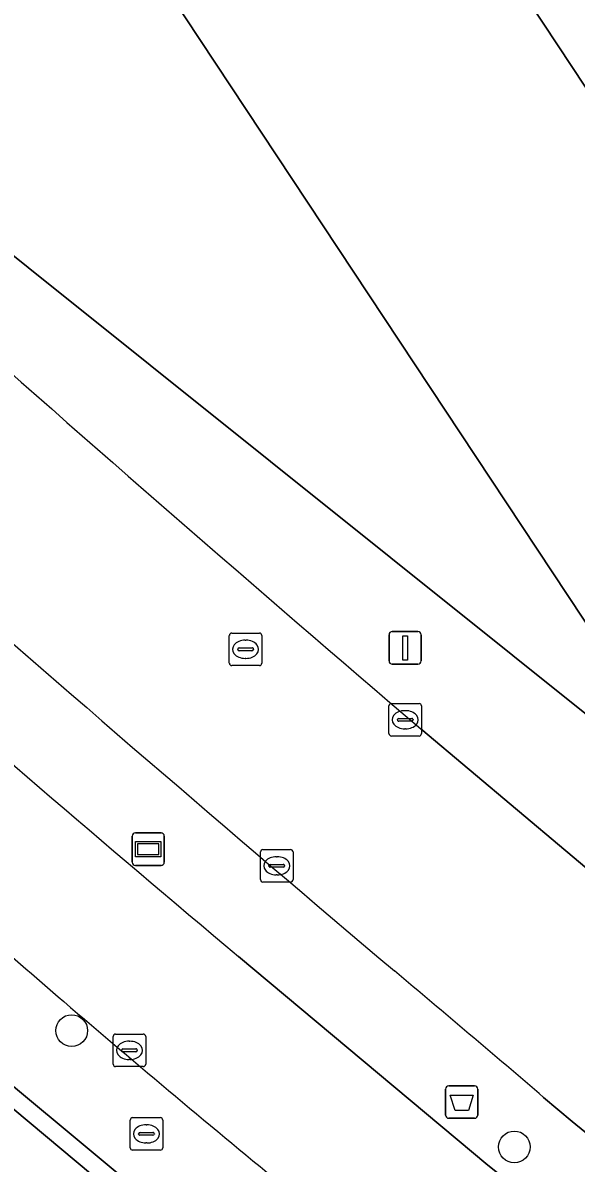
# Model space of a CAD drawing. Extents: x 161087 to 161926, y 382572 to 383873.
# Drawn here: x 161715.34 to 161732.38, y 383064.63 to 383099.72 of the extents above; entities that cross this region are included whole.
import ezdxf

# ---------------------------------------------------------------- set-up
doc = ezdxf.new("R2010")
doc.units = 0
for name, color, linetype in [('IMGEO_Afvalbak', 7, 'Continuous'), ('IMGEO_Berm_open', 7, 'Continuous'), ('IMGEO_Boom', 7, 'Continuous'), ('IMGEO_Erf', 7, 'Continuous'), ('IMGEO_Fietspad_gesloten', 7, 'Continuous'), ('IMGEO_Groenvoorziening', 7, 'Continuous'), ('IMGEO_Informatiebord', 7, 'Continuous'), ('IMGEO_Kolk', 7, 'Continuous'), ('IMGEO_Lichtmast', 7, 'Continuous'), ('IMGEO_Muur', 7, 'Continuous'), ('IMGEO_Pand', 7, 'Continuous'), ('IMGEO_Rijbaan_lokaal_gesloten', 7, 'Continuous'), ('IMGEO_Rioolput', 7, 'Continuous'), ('IMGEO_Voetgangersgebied_open', 7, 'Continuous'), ('IMGEO_Voetpad_open', 7, 'Continuous')]:
    doc.layers.add(name, color=color, linetype=linetype)

msp = doc.modelspace()

# ---------------------------------------------------------------- linework, layer by layer
at = {"layer": 'IMGEO_Afvalbak'}
for p, q in [((161728.359, 383066.114), (161728.359, 383066.914)), ((161728.359, 383066.914), (161728.359, 383066.114)), ((161728.459, 383067.014), (161729.249, 383067.014)), ((161729.249, 383067.014), (161728.459, 383067.014)), ((161729.349, 383066.914), (161729.349, 383066.114)), ((161729.349, 383066.114), (161729.349, 383066.914)), ((161729.249, 383066.014), (161728.459, 383066.014)), ((161728.459, 383066.014), (161729.249, 383066.014))]:
    msp.add_line(p, q, dxfattribs=at)
msp.add_lwpolyline([(161728.502, 383066.728), (161729.206, 383066.728), (161729.057, 383066.258), (161728.651, 383066.258), (161728.502, 383066.728)], dxfattribs=at)
for centre, start, end in [((161728.459, 383066.914), 90, 180), ((161728.459, 383066.914), 90, 180), ((161729.249, 383066.914), 0, 90), ((161729.249, 383066.914), 360, 90), ((161728.459, 383066.114), 180, 270), ((161728.459, 383066.114), 180, 270), ((161729.249, 383066.114), 270, 0), ((161729.249, 383066.114), 270, 0)]:
    msp.add_arc(centre, 0.1, start, end, dxfattribs=at)
at = {"layer": 'IMGEO_Berm_open'}
msp.add_lwpolyline([(161721.983, 383070.995), (161729.657, 383064.576), (161735.548, 383059.871), (161743.624, 383053.851), (161744.951, 383055.605), (161741.881, 383058.075), (161741.582, 383057.705), (161732.985, 383064.662), (161733.305, 383065.058), (161732.255, 383065.912), (161731.375, 383066.657)], dxfattribs=at)
for centre, radius, start, end in [((162480.788, 383961.474), 1167.167, 228.779314, 229.758166), ((162133.36, 383561.76), 640.376, 228.591223, 230.029068), ((161156.065, 382391.887), 886.734, 49.54904, 49.938001)]:
    msp.add_arc(centre, radius, start, end, dxfattribs=at)
at = {"layer": 'IMGEO_Boom'}
for centre in [(161716.851, 383068.712), (161730.473, 383065.131)]:
    msp.add_circle(centre, 0.489, dxfattribs=at)
at = {"layer": 'IMGEO_Erf'}
msp.add_lwpolyline([(161711.799, 383095.157), (161734.133, 383077.291), (161734.929, 383076.654), (161737.597, 383078.416), (161740.194, 383074.625), (161740.818, 383075.32), (161737.856, 383079.756), (161734.952, 383077.825), (161710.426, 383114.869)], dxfattribs=at)
at = {"layer": 'IMGEO_Fietspad_gesloten'}
msp.add_lwpolyline([(161753.187, 383046.682), (161748.415, 383050.259), (161743.624, 383053.851), (161735.548, 383059.871), (161729.657, 383064.576), (161721.983, 383070.995)], dxfattribs=at)
for centre, radius, start, end in [((162133.36, 383561.76), 640.376, 228.591223, 230.029068), ((162124.531, 383544.72), 626.207, 228.709226, 229.350872), ((161973.346, 383368.757), 394.216, 229.36234, 230.67362)]:
    msp.add_arc(centre, radius, start, end, dxfattribs=at)
at = {"layer": 'IMGEO_Groenvoorziening'}
msp.add_lwpolyline([(161687.9, 383089.84), (161703.96, 383076.221), (161721.616, 383061.535), (161723.517, 383063.812)], dxfattribs=at)
for centre, radius, start, end in [((162124.531, 383544.72), 626.207, 228.709226, 229.350872), ((161973.346, 383368.757), 394.216, 229.36234, 230.67362)]:
    msp.add_arc(centre, radius, start, end, dxfattribs=at)
at = {"layer": 'IMGEO_Informatiebord'}
for p, q in [((161718.709, 383073.893), (161718.709, 383074.693)), ((161718.709, 383074.693), (161718.709, 383073.893)), ((161718.809, 383074.793), (161719.599, 383074.793)), ((161719.599, 383074.793), (161718.809, 383074.793)), ((161719.699, 383074.693), (161719.699, 383073.893)), ((161719.699, 383073.893), (161719.699, 383074.693)), ((161719.599, 383073.793), (161718.809, 383073.793)), ((161718.809, 383073.793), (161719.599, 383073.793))]:
    msp.add_line(p, q, dxfattribs=at)
for points in [[(161718.81, 383074.525), (161719.598, 383074.525), (161719.598, 383074.061), (161718.81, 383074.061), (161718.81, 383074.525)], [(161718.875, 383074.46), (161718.875, 383074.126), (161719.533, 383074.126), (161719.533, 383074.46), (161718.875, 383074.46)]]:
    msp.add_lwpolyline(points, dxfattribs=at)
for centre, start, end in [((161718.809, 383074.693), 90, 180), ((161718.809, 383074.693), 90, 180), ((161719.599, 383074.693), 0, 90), ((161719.599, 383074.693), 360, 90), ((161718.809, 383073.893), 180, 270), ((161718.809, 383073.893), 180, 270), ((161719.599, 383073.893), 270, 0), ((161719.599, 383073.893), 270, 0)]:
    msp.add_arc(centre, 0.1, start, end, dxfattribs=at)
at = {"layer": 'IMGEO_Kolk'}
for p, q in [((161726.689, 383078.776), (161727.541, 383078.776)), ((161726.614, 383077.85), (161726.614, 383078.702)), ((161727.102, 383078.556), (161727.127, 383078.556)), ((161727.615, 383078.702), (161727.615, 383077.85)), ((161726.873, 383078.27), (161726.873, 383078.282)), ((161727.311, 383078.233), (161726.913, 383078.233)), ((161726.916, 383078.319), (161727.314, 383078.319)), ((161727.357, 383078.282), (161727.357, 383078.27)), ((161727.541, 383077.776), (161726.689, 383077.776)), ((161727.125, 383077.996), (161727.1, 383077.996)), ((161722.66, 383073.356), (161722.66, 383074.208)), ((161722.735, 383074.282), (161723.587, 383074.282)), ((161723.661, 383074.208), (161723.661, 383073.356)), ((161723.148, 383074.062), (161723.173, 383074.062)), ((161722.919, 383073.776), (161722.919, 383073.788)), ((161723.357, 383073.739), (161722.959, 383073.739)), ((161722.962, 383073.825), (161723.36, 383073.825)), ((161723.403, 383073.788), (161723.403, 383073.776)), ((161723.587, 383073.282), (161722.735, 383073.282)), ((161723.171, 383073.502), (161723.146, 383073.502)), ((161718.201, 383068.604), (161719.053, 383068.604)), ((161718.126, 383067.678), (161718.126, 383068.53)), ((161718.614, 383068.384), (161718.639, 383068.384)), ((161719.127, 383068.53), (161719.127, 383067.678)), ((161718.385, 383068.098), (161718.385, 383068.11)), ((161718.823, 383068.061), (161718.425, 383068.061)), ((161718.428, 383068.147), (161718.826, 383068.147)), ((161718.869, 383068.11), (161718.869, 383068.098)), ((161719.053, 383067.604), (161718.201, 383067.604)), ((161718.637, 383067.824), (161718.612, 383067.824))]:
    msp.add_line(p, q, dxfattribs=at)
for points in [[(161726.689, 383078.776), (161727.541, 383078.776)], [(161726.614, 383077.85), (161726.614, 383078.702)], [(161727.615, 383078.702), (161727.615, 383077.85)], [(161727.541, 383077.776), (161726.689, 383077.776)], [(161722.66, 383073.356), (161722.66, 383074.208)], [(161722.735, 383074.282), (161723.587, 383074.282)], [(161723.661, 383074.208), (161723.661, 383073.356)], [(161723.587, 383073.282), (161722.735, 383073.282)], [(161718.201, 383068.604), (161719.053, 383068.604)], [(161718.126, 383067.678), (161718.126, 383068.53)], [(161719.127, 383068.53), (161719.127, 383067.678)], [(161719.053, 383067.604), (161718.201, 383067.604)]]:
    msp.add_lwpolyline(points, dxfattribs=at)
for centre, radius, start, end in [((161726.691, 383078.7), 0.0765, 91.552, 178.448), ((161726.691, 383078.7), 0.0765, 91.552, 178.448), ((161727.539, 383078.7), 0.0765, 1.552, 88.448), ((161727.539, 383078.7), 0.0765, 1.552, 88.448), ((161726.913, 383078.279), 0.0403, 85.8775, 175.7526), ((161726.91, 383078.269), 0.0366, 178.938, 274.7102), ((161727.314, 383078.276), 0.043, 264.8664, 352.4533), ((161727.318, 383078.281), 0.0386, 1.7309, 96.639), ((161726.691, 383077.852), 0.0765, 181.552, 268.448), ((161726.691, 383077.852), 0.0765, 181.552, 268.448), ((161727.539, 383077.852), 0.0765, 271.552, 358.448), ((161727.539, 383077.852), 0.0765, 271.552, 358.448), ((161722.737, 383074.206), 0.0765, 91.552, 178.448), ((161722.737, 383074.206), 0.0765, 91.552, 178.448), ((161723.585, 383074.206), 0.0765, 1.552, 88.448), ((161723.585, 383074.206), 0.0765, 1.552, 88.448), ((161722.959, 383073.785), 0.0403, 85.8775, 175.7526), ((161722.956, 383073.775), 0.0366, 178.938, 274.7102), ((161723.36, 383073.782), 0.043, 264.8664, 352.4533), ((161723.364, 383073.787), 0.0386, 1.7309, 96.639), ((161722.737, 383073.358), 0.0765, 181.552, 268.448), ((161722.737, 383073.358), 0.0765, 181.552, 268.448), ((161723.585, 383073.358), 0.0765, 271.552, 358.448), ((161723.585, 383073.358), 0.0765, 271.552, 358.448), ((161718.203, 383068.528), 0.0765, 91.552, 178.448), ((161718.203, 383068.528), 0.0765, 91.552, 178.448), ((161719.051, 383068.528), 0.0765, 1.552, 88.448), ((161719.051, 383068.528), 0.0765, 1.552, 88.448), ((161718.425, 383068.107), 0.0403, 85.8775, 175.7526), ((161718.422, 383068.097), 0.0366, 178.938, 274.7102), ((161718.826, 383068.104), 0.043, 264.8664, 352.4533), ((161718.83, 383068.109), 0.0386, 1.7309, 96.639), ((161718.203, 383067.68), 0.0765, 181.552, 268.448), ((161718.203, 383067.68), 0.0765, 181.552, 268.448), ((161719.051, 383067.68), 0.0765, 271.552, 358.448), ((161719.051, 383067.68), 0.0765, 271.552, 358.448)]:
    msp.add_arc(centre, radius, start, end, dxfattribs=at)
for centre, major_axis, ratio, start_param, end_param in [((161727.101, 383078.276), (-0.387, 0.002), 0.722429, 4.712389, 7.853982), ((161727.126, 383078.276), (-0.39, 0.002), 0.717154, 1.570796, 4.712389), ((161723.147, 383073.782), (-0.387, 0.002), 0.722429, 4.712389, 7.853982), ((161723.172, 383073.782), (-0.39, 0.002), 0.717154, 1.570796, 4.712389), ((161718.613, 383068.104), (-0.387, 0.002), 0.722429, 4.712389, 7.853982), ((161718.638, 383068.104), (-0.39, 0.002), 0.717154, 1.570796, 4.712389)]:
    msp.add_ellipse(centre, major_axis=major_axis, ratio=ratio, start_param=start_param, end_param=end_param, dxfattribs=at)
at = {"layer": 'IMGEO_Lichtmast'}
for p, q in [((161726.616, 383080.087), (161726.616, 383080.887)), ((161726.616, 383080.887), (161726.616, 383080.087)), ((161726.716, 383080.987), (161727.506, 383080.987)), ((161727.506, 383080.987), (161726.716, 383080.987)), ((161727.606, 383080.887), (161727.606, 383080.087)), ((161727.606, 383080.087), (161727.606, 383080.887)), ((161727.506, 383079.987), (161726.716, 383079.987)), ((161726.716, 383079.987), (161727.506, 383079.987))]:
    msp.add_line(p, q, dxfattribs=at)
msp.add_lwpolyline([(161727.036, 383080.862), (161727.186, 383080.862), (161727.186, 383080.112), (161727.036, 383080.112), (161727.036, 383080.862)], dxfattribs=at)
for centre, start, end in [((161726.716, 383080.887), 90, 180), ((161726.716, 383080.887), 90, 180), ((161727.506, 383080.887), 0, 90), ((161727.506, 383080.887), 360, 90), ((161726.716, 383080.087), 180, 270), ((161726.716, 383080.087), 180, 270), ((161727.506, 383080.087), 270, 0), ((161727.506, 383080.087), 270, 0)]:
    msp.add_arc(centre, 0.1, start, end, dxfattribs=at)
at = {"layer": 'IMGEO_Muur'}
msp.add_lwpolyline([(161687.575, 383089.46), (161703.638, 383075.838), (161721.267, 383061.108), (161721.616, 383061.535), (161703.96, 383076.221), (161687.9, 383089.84)], dxfattribs=at)
at = {"layer": 'IMGEO_Pand'}
for points in [[(161726.628, 383106.868), (161718.017, 383119.892), (161714.548, 383117.596), (161710.426, 383114.869), (161734.952, 383077.825), (161737.856, 383079.756), (161740.818, 383075.32), (161743.857, 383070.767), (161748.467, 383073.836), (161743.848, 383080.822), (161735.245, 383093.834)], [(161739.696, 383115.508), (161726.628, 383106.868), (161735.245, 383093.834), (161748.331, 383102.486), (161744.975, 383107.597), (161745.518, 383107.979), (161743.941, 383110.308), (161743.388, 383109.94), (161743.007, 383110.534), (161743.643, 383110.946), (161742.851, 383113.418), (161741.616, 383112.6)]]:
    msp.add_lwpolyline(points, close=True, dxfattribs=at)
at = {"layer": 'IMGEO_Rijbaan_lokaal_gesloten'}
for points in [[(161736.517, 383070.49), (161727.593, 383077.995)], [(161731.375, 383066.657), (161732.255, 383065.912), (161733.305, 383065.058), (161741.881, 383058.075), (161744.951, 383055.605), (161760.453, 383043.137), (161763.296, 383048.899), (161736.517, 383070.49)]]:
    msp.add_lwpolyline(points, dxfattribs=at)
for centre, radius, start, end in [((162426.248, 383895.577), 1075.434, 228.41705, 229.484866), ((162480.788, 383961.474), 1167.167, 228.779314, 229.758166), ((161156.065, 382391.887), 886.734, 49.54904, 49.938001)]:
    msp.add_arc(centre, radius, start, end, dxfattribs=at)
at = {"layer": 'IMGEO_Rioolput'}
for p, q in [((161721.776, 383080.944), (161722.628, 383080.944)), ((161721.701, 383080.018), (161721.701, 383080.87)), ((161722.189, 383080.724), (161722.214, 383080.724)), ((161722.702, 383080.87), (161722.702, 383080.018)), ((161721.96, 383080.438), (161721.96, 383080.45)), ((161722.398, 383080.401), (161722, 383080.401)), ((161722.003, 383080.487), (161722.401, 383080.487)), ((161722.444, 383080.45), (161722.444, 383080.438)), ((161722.628, 383079.944), (161721.776, 383079.944)), ((161722.212, 383080.164), (161722.187, 383080.164)), ((161718.65, 383065.107), (161718.65, 383065.959)), ((161718.725, 383066.033), (161719.577, 383066.033)), ((161719.138, 383065.813), (161719.163, 383065.813)), ((161719.651, 383065.959), (161719.651, 383065.107)), ((161718.909, 383065.527), (161718.909, 383065.539)), ((161719.347, 383065.49), (161718.949, 383065.49)), ((161718.952, 383065.576), (161719.35, 383065.576)), ((161719.393, 383065.539), (161719.393, 383065.527)), ((161719.161, 383065.253), (161719.136, 383065.253)), ((161719.577, 383065.033), (161718.725, 383065.033))]:
    msp.add_line(p, q, dxfattribs=at)
for points in [[(161721.776, 383080.944), (161722.628, 383080.944)], [(161721.701, 383080.018), (161721.701, 383080.87)], [(161722.702, 383080.87), (161722.702, 383080.018)], [(161722.628, 383079.944), (161721.776, 383079.944)], [(161718.65, 383065.107), (161718.65, 383065.959)], [(161718.725, 383066.033), (161719.577, 383066.033)], [(161719.651, 383065.959), (161719.651, 383065.107)], [(161719.577, 383065.033), (161718.725, 383065.033)]]:
    msp.add_lwpolyline(points, dxfattribs=at)
for centre, radius, start, end in [((161721.778, 383080.868), 0.0765, 91.552, 178.448), ((161721.778, 383080.868), 0.0765, 91.552, 178.448), ((161722.626, 383080.868), 0.0765, 1.552, 88.448), ((161722.626, 383080.868), 0.0765, 1.552, 88.448), ((161722, 383080.447), 0.0403, 85.8775, 175.7526), ((161721.997, 383080.437), 0.0366, 178.938, 274.7102), ((161722.401, 383080.444), 0.043, 264.8664, 352.4533), ((161722.405, 383080.449), 0.0386, 1.7309, 96.639), ((161721.778, 383080.02), 0.0765, 181.552, 268.448), ((161721.778, 383080.02), 0.0765, 181.552, 268.448), ((161722.626, 383080.02), 0.0765, 271.552, 358.448), ((161722.626, 383080.02), 0.0765, 271.552, 358.448), ((161718.727, 383065.957), 0.0765, 91.552, 178.448), ((161718.727, 383065.957), 0.0765, 91.552, 178.448), ((161719.575, 383065.957), 0.0765, 1.552, 88.448), ((161719.575, 383065.957), 0.0765, 1.552, 88.448), ((161718.949, 383065.536), 0.0403, 85.8775, 175.7526), ((161718.946, 383065.526), 0.0366, 178.938, 274.7102), ((161719.35, 383065.533), 0.043, 264.8664, 352.4533), ((161719.354, 383065.538), 0.0386, 1.7309, 96.639), ((161718.727, 383065.109), 0.0765, 181.552, 268.448), ((161718.727, 383065.109), 0.0765, 181.552, 268.448), ((161719.575, 383065.109), 0.0765, 271.552, 358.448), ((161719.575, 383065.109), 0.0765, 271.552, 358.448)]:
    msp.add_arc(centre, radius, start, end, dxfattribs=at)
for centre, major_axis, ratio, start_param, end_param in [((161722.188, 383080.444), (-0.387, 0.002), 0.722429, 4.712389, 7.853982), ((161722.213, 383080.444), (-0.39, 0.002), 0.717154, 1.570796, 4.712389), ((161719.137, 383065.533), (-0.387, 0.002), 0.722429, 4.712389, 7.853982), ((161719.162, 383065.533), (-0.39, 0.002), 0.717154, 1.570796, 4.712389)]:
    msp.add_ellipse(centre, major_axis=major_axis, ratio=ratio, start_param=start_param, end_param=end_param, dxfattribs=at)
at = {"layer": 'IMGEO_Voetgangersgebied_open'}
msp.add_lwpolyline([(161679.864, 383091.311), (161685.335, 383086.742), (161685.849, 383086.311), (161691.302, 383081.716), (161691.81, 383081.298), (161697.286, 383076.707), (161697.793, 383076.282), (161703.265, 383071.71), (161703.78, 383071.284), (161709.248, 383066.705), (161709.757, 383066.284), (161715.225, 383061.684), (161715.72, 383061.261), (161714.563, 383059.905), (161713.365, 383058.502), (161717.993, 383054.629), (161724.335, 383059.22), (161721.616, 383061.535), (161721.267, 383061.108), (161703.638, 383075.838), (161687.575, 383089.46)], dxfattribs=at)
at = {"layer": 'IMGEO_Voetpad_open'}
for points in [[(161755.935, 383058.545), (161750.231, 383063.113), (161747.731, 383065.115), (161744.151, 383070.338), (161743.857, 383070.767), (161740.818, 383075.32), (161740.194, 383074.625), (161737.597, 383078.416), (161734.929, 383076.654), (161734.133, 383077.291), (161711.799, 383095.157)], [(161727.593, 383077.995), (161736.517, 383070.49), (161763.296, 383048.899), (161760.453, 383043.137), (161760.64, 383042.987), (161759.843, 383041.383), (161762.119, 383039.474), (161762.967, 383041.176), (161765.807, 383046.885), (161766.658, 383048.611), (161767.267, 383048.361), (161769.91, 383058.189), (161771.716, 383061.867), (161769.479, 383062.972), (161769.423, 383062.999), (161768.893, 383061.89), (161768.584, 383061.352)]]:
    msp.add_lwpolyline(points, dxfattribs=at)
msp.add_arc((162426.248, 383895.577), 1075.434, 228.41705, 229.484866, dxfattribs=at)

doc.saveas('drawing.dxf')
